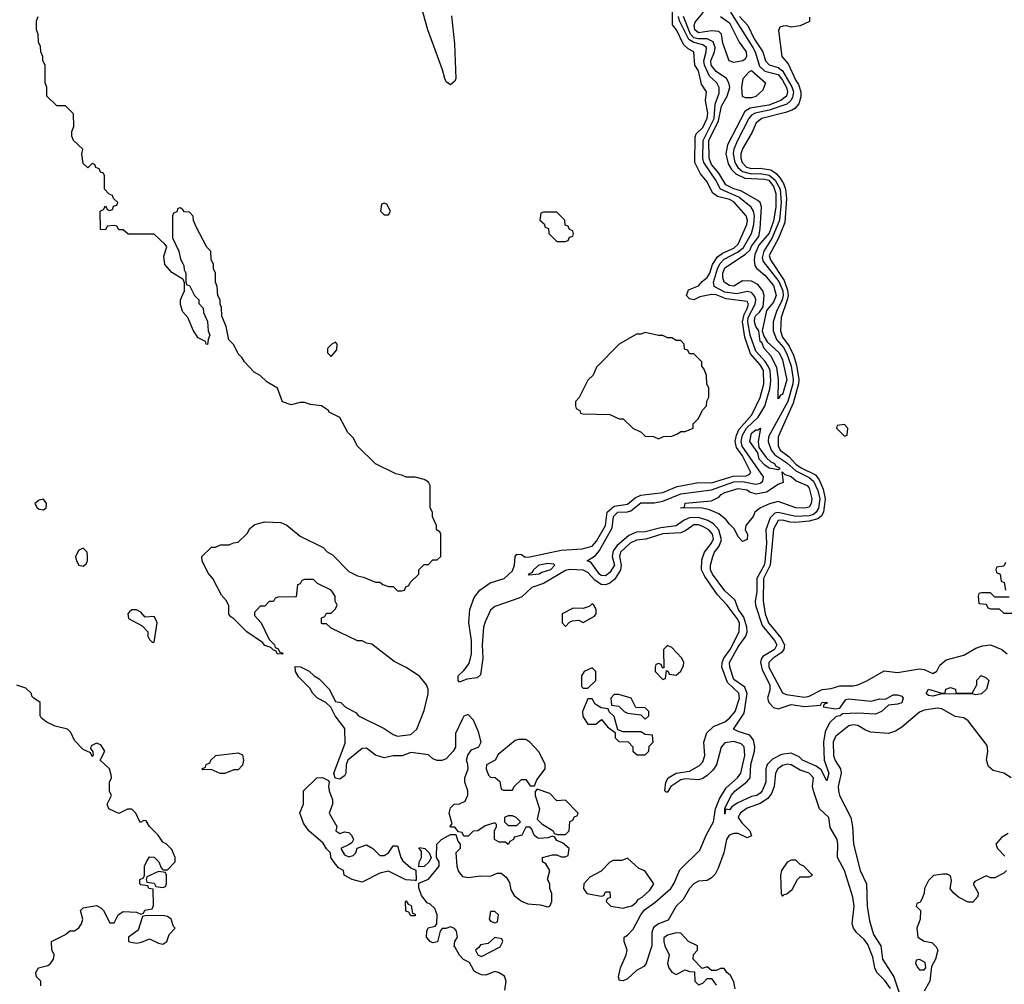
# Model space of a CAD drawing. Header units: inches. Extents: x 2380053 to 2584298, y 380219 to 546618.
# Tile 617 of 656: x 2529263 to 2533713, y 442496 to 446856. Entities that reach past the tile are written whole.
import ezdxf

# ---------------------------------------------------------------- set-up
doc = ezdxf.new("R2010")
doc.units = ezdxf.units.IN
doc.header["$MEASUREMENT"] = 0
doc.layers.add('C5424', color=7, linetype='Continuous')
doc.layers.add('C5434', color=7, linetype='Continuous')

msp = doc.modelspace()

# ---------------------------------------------------------------- linework, layer by layer
at = {"layer": 'C5424', "color": 2}
for points, elevation in [([(2530000, 445683.2), (2529950, 445714), (2529919.3, 445750), (2529913.6, 445786.4), (2529928, 445830), (2529920.4, 445840.4), (2529870, 445886), (2529752.7, 445887.3), (2529730, 445906), (2529710, 445906), (2529702, 445922), (2529690, 445926), (2529658, 445922), (2529650, 445906), (2529627.3, 445907.3), (2529626, 445990), (2529642, 445998), (2529650, 446014), (2529658, 445998), (2529670, 445994), (2529682, 445998), (2529687.3, 446012.7), (2529702, 446018), (2529706, 446030), (2529687.3, 446047.3), (2529682, 446062), (2529667.3, 446067.3), (2529646, 446090), (2529646, 446150), (2529642, 446162), (2529627.3, 446167.3), (2529622, 446182), (2529607.3, 446187.3), (2529602, 446202), (2529590, 446206), (2529570, 446186), (2529550, 446206), (2529544, 446250), (2529548, 446270), (2529506, 446310), (2529498, 446330), (2529498, 446350), (2529507.3, 446372.7), (2529506, 446430), (2529470, 446466), (2529430, 446466), (2529386, 446510), (2529386, 446550), (2529378, 446570), (2529378, 446650), (2529368, 446670), (2529368, 446690), (2529358, 446710), (2529356.4, 446736.4), (2529347.3, 446752.7), (2529346, 446790), (2529338, 446810), (2529338, 446850), (2529346, 446870)], 34), ([(2530000, 445996), (2529990, 446006), (2529978, 446002), (2529972.7, 445987.3), (2529958, 445982), (2529954, 445970), (2529954, 445870), (2529982, 445810), (2529990, 445774), (2530000, 445754)], 34), ([(2530000, 445535.7), (2529998, 445538), (2529989.1, 445569.1), (2529989, 445590), (2530000, 445613.2)], 34), ([(2529358, 442490), (2529358, 442510), (2529338, 442530), (2529335.3, 442550), (2529348, 442570), (2529390, 442581), (2529402, 442590), (2529415.3, 442610), (2529418, 442630), (2529408, 442652), (2529406, 442690), (2529470, 442722), (2529490, 442738), (2529510, 442738), (2529530, 442752), (2529542, 442770), (2529548, 442790), (2529538, 442830), (2529550, 442842), (2529610, 442852), (2529630, 442842), (2529642, 442830), (2529670, 442774), (2529690, 442774), (2529708, 442810), (2529730, 442824.7), (2529790, 442822), (2529810, 442814), (2529822, 442818), (2529828.4, 442831.6), (2529862, 442838), (2529867.3, 442852.7), (2529866, 442926), (2529846, 442930), (2529842, 442942), (2529810, 442946), (2529806, 442950), (2529806, 442970), (2529822, 442978), (2529826, 442990), (2529826, 443030), (2529835.3, 443050), (2529850, 443072), (2529871, 443071), (2529892, 443050), (2529902, 443022), (2529910, 443014), (2529930, 443014), (2529966, 443050), (2529966, 443070), (2529950, 443106), (2529926, 443130), (2529910, 443138), (2529888.7, 443170), (2529848.9, 443208.9), (2529834.6, 443234.6), (2529823.6, 443236.4), (2529807.3, 443227.3), (2529788, 443270), (2529770, 443288), (2529750, 443288), (2529710, 443268), (2529666, 443290), (2529658, 443310), (2529678, 443350), (2529668.9, 443368.9), (2529668, 443390), (2529668, 443410), (2529678, 443430), (2529676.4, 443443.6), (2529668, 443470), (2529626, 443510), (2529648, 443550), (2529630, 443578), (2529610, 443586), (2529585.4, 443574.6), (2529582, 443562), (2529592.7, 443547.3), (2529594, 443530), (2529590, 443526), (2529582, 443542), (2529550, 443558), (2529510, 443598), (2529493.6, 443633.6), (2529478, 443650), (2529423.2, 443663.2), (2529382.7, 443682.7), (2529360.2, 443700.2), (2529355.3, 443710), (2529355.3, 443770), (2529326, 443790), (2529318, 443798), (2529315.3, 443810), (2529290, 443835.3), (2529250, 443848)], 38)]:
    msp.add_lwpolyline(points, dxfattribs=dict(at, elevation=elevation))
at = {"layer": 'C5424', "color": 2, "elevation": 38}
for points in [[(2529370, 444688.7), (2529350, 444684), (2529331.3, 444670), (2529341, 444650), (2529350, 444644), (2529370, 444641), (2529382, 444650), (2529384, 444670)], [(2529550, 444468), (2529530, 444458), (2529514.8, 444430), (2529518.8, 444410), (2529530, 444391.3), (2529550, 444386.8), (2529563.1, 444396.9), (2529568.7, 444410), (2529569, 444430), (2529568, 444450)], [(2529790, 444188), (2529770, 444188), (2529759.6, 444180.4), (2529752, 444170), (2529754, 444150), (2529816.9, 444116.9), (2529842, 444090), (2529842, 444070), (2529850, 444054), (2529862, 444042), (2529870, 444042), (2529884, 444130), (2529873.6, 444153.6), (2529870, 444158), (2529830, 444155.3), (2529810, 444178)], [(2529890, 443006), (2529838, 442982), (2529834, 442970), (2529838, 442958), (2529870, 442954), (2529878, 442938), (2529910, 442934), (2529922, 442938), (2529926, 442950), (2529926, 442990), (2529922, 443002)], [(2529910, 442808), (2529830, 442806), (2529818, 442802), (2529798.8, 442741.2), (2529754, 442710), (2529754, 442690), (2529766.4, 442686.4), (2529790, 442682.8), (2529813.6, 442686.4), (2529850, 442702), (2529890, 442682), (2529910, 442678), (2529928, 442690), (2529938, 442722), (2529966, 442750), (2529958, 442758), (2529948, 442790), (2529930, 442802)]]:
    msp.add_lwpolyline(points, close=True, dxfattribs=at)
at = {"layer": 'C5434', "color": 2}
for points, elevation in [([(2531213.7, 446873.7), (2531227.1, 446747.1), (2531234, 446590), (2531230, 446578), (2531210, 446562), (2531190, 446575.3), (2531183.7, 446590), (2531174, 446630), (2531106.6, 446810), (2531058, 446990)], 30), ([(2533197.7, 442477.7), (2533173.4, 442513.4), (2533136.3, 442550), (2533127.1, 442570), (2533119, 442619), (2533095.9, 442675.9), (2533079.1, 442699.1), (2533044, 442730), (2533031.1, 442750), (2533025.8, 442770), (2533033.7, 442850), (2533028.8, 442890), (2532990.7, 443010.7), (2532959.2, 443070), (2532960.7, 443130), (2532957.1, 443150), (2532925.4, 443205.4), (2532919.7, 443250), (2532877.4, 443290), (2532849.7, 443370), (2532845.7, 443390), (2532849.7, 443430), (2532831.1, 443451.1), (2532790, 443464.5), (2532750, 443488.5), (2532731.6, 443491.6), (2532710, 443485.1), (2532689, 443470), (2532679.2, 443450), (2532672.4, 443390), (2532660.7, 443359.3), (2532644.1, 443335.9), (2532610, 443313.5), (2532550, 443292.7), (2532519.6, 443270), (2532510.3, 443250), (2532526.2, 443226.2), (2532563, 443190), (2532570, 443168), (2532550, 443158), (2532510, 443178.5), (2532490, 443178.2), (2532468.9, 443170), (2532456.5, 443150), (2532445, 443090), (2532419.3, 443020.7), (2532405.2, 442994.8), (2532390, 442978), (2532370, 442966), (2532330, 442963.1), (2532309.5, 442950.5), (2532290, 442929.6), (2532260.6, 442879.4), (2532228.9, 442850), (2532193.9, 442786.1), (2532150, 442769.7), (2532127, 442753), (2532119.1, 442730), (2532120.3, 442670), (2532093.1, 442586.9), (2532083.9, 442576.1), (2532050, 442558.9), (2532010, 442521), (2531990, 442511.6), (2531972.9, 442512.9), (2531969.6, 442529.6), (2531978, 442570), (2532004.4, 442630), (2532008.2, 442650), (2531995.1, 442690), (2531994, 442710), (2532010, 442718), (2532034.9, 442745.1), (2532069.2, 442810.8), (2532086.5, 442833.5), (2532133.4, 442866.6), (2532204.8, 442930), (2532218.5, 442950), (2532246.8, 443013.2), (2532336.9, 443103.1), (2532366.8, 443173.2), (2532397.8, 443230), (2532407.1, 443290), (2532425.4, 443334.6), (2532455.4, 443384.6), (2532506.6, 443430), (2532521.5, 443450), (2532540.3, 443530), (2532537.2, 443570), (2532523.8, 443583.8), (2532490, 443593.8), (2532450, 443588.2), (2532432.3, 443567.7), (2532411.6, 443488.4), (2532395.8, 443464.2), (2532370, 443439.7), (2532350, 443426), (2532330, 443419.8), (2532270, 443424.2), (2532250, 443420.5), (2532206, 443390), (2532190, 443365.2), (2532184, 443364), (2532178, 443370), (2532183, 443410), (2532194, 443430), (2532229.8, 443450.2), (2532290, 443460.3), (2532334.4, 443485.6), (2532350, 443502), (2532359.8, 443530), (2532354.4, 443590), (2532367.5, 443632.5), (2532398, 443662), (2532450, 443683.2), (2532470, 443699.6), (2532495.8, 443730), (2532515.7, 443790), (2532512.3, 443812.3), (2532461, 443861), (2532435.5, 443930), (2532436.8, 443950), (2532445, 443970), (2532473.4, 444010), (2532515, 444090), (2532515.2, 444130), (2532505.8, 444150), (2532460.4, 444210), (2532416.2, 444256.2), (2532359.1, 444339.1), (2532344.2, 444370), (2532345.7, 444414.3), (2532357.2, 444450), (2532389.7, 444490), (2532398.2, 444510), (2532393.8, 444530), (2532377.4, 444550), (2532350, 444566), (2532330, 444572.7), (2532310, 444573.1), (2532273, 444547), (2532250, 444537.2), (2532170, 444532), (2532092.1, 444507.9), (2532050, 444503.1), (2532022.3, 444490), (2531978.2, 444450), (2531973, 444430), (2531981.7, 444390), (2531977.5, 444370), (2531952.4, 444327.6), (2531930, 444308.7), (2531910, 444302), (2531890, 444303.7), (2531862.5, 444322.5), (2531830, 444357.8), (2531810, 444367.9), (2531749.4, 444370.6), (2531730, 444365.8), (2531630, 444307.6), (2531577.1, 444290), (2531532.2, 444247.8), (2531518.9, 444241.1), (2531410, 444203.6), (2531390, 444186.6), (2531365.8, 444134.2), (2531359.6, 444110), (2531352.9, 444030), (2531356.5, 443970), (2531345.5, 443894.5), (2531330, 443882), (2531284.1, 443875.9), (2531250, 443861.2), (2531243.7, 443870), (2531243.7, 443890), (2531270, 443914), (2531293.7, 443946.3), (2531304, 443990), (2531303.9, 444050), (2531292.4, 444130), (2531296.9, 444190), (2531316, 444244), (2531343, 444277), (2531389.7, 444310.3), (2531452.7, 444330), (2531490, 444365.5), (2531499.6, 444390), (2531502.7, 444430), (2531510, 444441), (2531530, 444438.8), (2531547, 444427), (2531568.6, 444428.6), (2531710, 444458.2), (2531804.2, 444464.2), (2531850, 444476.5), (2531870, 444499.5), (2531910.7, 444570), (2531918.2, 444630), (2531950, 444657.6), (2532010, 444666.5), (2532044.6, 444695.4), (2532070, 444707.3), (2532170, 444718.7), (2532233.6, 444746.4), (2532330, 444763.6), (2532390, 444762), (2532487.6, 444792.4), (2532545.7, 444794.3), (2532559.8, 444800.2), (2532567.8, 444810), (2532530, 444884.7), (2532502.8, 444922.8), (2532496.1, 444950), (2532502, 444978), (2532514.5, 445005.5), (2532571.6, 445070), (2532610, 445147.7), (2532625.3, 445210), (2532624.8, 445270), (2532610, 445296.4), (2532565.1, 445345.1), (2532540.6, 445420.6), (2532528.9, 445490), (2532536.2, 445523.8), (2532551.2, 445550), (2532556.5, 445570), (2532550, 445582.4), (2532455, 445595), (2532410, 445612.3), (2532390, 445613.6), (2532337, 445603), (2532310, 445589.7), (2532290, 445594.5), (2532276.2, 445610), (2532285.3, 445634.7), (2532330, 445652.7), (2532346.8, 445673.2), (2532370, 445690.4), (2532382, 445710), (2532393.2, 445750), (2532415.7, 445784.3), (2532438.7, 445801.3), (2532490, 445824), (2532510, 445841.7), (2532549.7, 445930), (2532551.6, 445950), (2532546.3, 445970), (2532490, 446033.1), (2532470, 446043.1), (2532416.2, 446056.2), (2532393.9, 446073.9), (2532370, 446122.7), (2532339.3, 446159.3), (2532314.7, 446210), (2532314.9, 446325.1), (2532320.6, 446339.4), (2532350, 446368.8), (2532370, 446411.3), (2532372.7, 446432.7), (2532362, 446490), (2532366, 446530), (2532343.9, 446563.9), (2532330, 446625.2), (2532313.6, 446650), (2532309.2, 446710), (2532283.8, 446723.8), (2532263.1, 446743.1), (2532231, 446810), (2532213.1, 446833.1), (2532214.7, 446965.3)], 30), ([(2532515.9, 446870), (2532554.2, 446830), (2532582.2, 446770), (2532621.2, 446710), (2532633.1, 446670), (2532650, 446651.8), (2532690, 446640.2), (2532710, 446624.5), (2532752.8, 446552.8), (2532759.2, 446530), (2532755.7, 446504.3), (2532747.7, 446490), (2532730, 446473.7), (2532650, 446446.4), (2532586.6, 446433.4), (2532570, 446425.1), (2532557.8, 446410), (2532507, 446310), (2532490.2, 446270), (2532487, 446250), (2532494.8, 446210), (2532508.3, 446188.3), (2532530, 446170.2), (2532570, 446158.8), (2532610, 446161.2), (2532650, 446153.6), (2532677.2, 446130), (2532699.8, 446090), (2532704.5, 446030), (2532696.4, 445950), (2532664.1, 445870), (2532625.1, 445810), (2532619, 445779), (2532623.4, 445763.4), (2532692.9, 445672.9), (2532711.2, 445630), (2532713.3, 445610), (2532708.2, 445590), (2532683.1, 445536.9), (2532668.6, 445490), (2532667.8, 445450), (2532682.5, 445410), (2532714, 445374), (2532730, 445345.7), (2532749.5, 445290), (2532758.9, 445230), (2532757.2, 445210), (2532733.9, 445130), (2532657.1, 444990), (2532647.5, 444970), (2532645, 444950), (2532658.9, 444910), (2532675, 444890), (2532730, 444852.5), (2532770, 444816.6), (2532830, 444787.1), (2532850, 444771), (2532870, 444728.4), (2532878.3, 444690), (2532872.5, 444647.5), (2532862.9, 444630), (2532850, 444619.9), (2532830, 444613.7), (2532770, 444610.6), (2532691.1, 444628.9), (2532675, 444625), (2532655.2, 444604.8), (2532635.2, 444550), (2532638.3, 444490), (2532630, 444404), (2532627.7, 444390), (2532593.8, 444330), (2532594.1, 444270), (2532587.3, 444227.3), (2532588.1, 444210), (2532617.9, 444117.9), (2532674.4, 444050), (2532684.6, 444030), (2532674.6, 444010), (2532621.5, 443978.5), (2532613.5, 443966.5), (2532611.2, 443950), (2532618.3, 443918.3), (2532652.2, 443850), (2532653.7, 443826.3), (2532643, 443790), (2532648, 443770), (2532670, 443746.8), (2532690, 443741), (2532750, 443760.5), (2532810, 443751.7), (2532882, 443758), (2532888, 443770), (2532910, 443772), (2532912.7, 443767.3), (2532898, 443762), (2532894, 443750), (2532950, 443741), (2532970, 443744.7), (2532996.4, 443783.6), (2533010, 443786), (2533110, 443776), (2533150, 443786), (2533175.3, 443784.7), (2533210, 443804.7), (2533230, 443804.7), (2533250, 443798), (2533256, 443790), (2533250, 443769), (2533230, 443762), (2533190, 443758), (2533158, 443730), (2533130, 443717.2), (2533050, 443721.6), (2532982, 443718), (2532971.3, 443710), (2532953.4, 443706.6), (2532922, 443678), (2532902.4, 443637.6), (2532894.9, 443590), (2532898.4, 443510), (2532919.1, 443450), (2532910, 443415.3), (2532885.1, 443465.1), (2532862.8, 443482.8), (2532801.2, 443510), (2532785.1, 443525.1), (2532750, 443540.7), (2532705.1, 443534.9), (2532665.5, 443514.5), (2532640.5, 443490), (2532635.3, 443470), (2532634.6, 443410), (2532618.4, 443370), (2532610, 443360.7), (2532594, 443350), (2532570, 443344.7), (2532505.7, 443314.3), (2532481.1, 443298.9), (2532470, 443285.2), (2532452.7, 443287.3), (2532450, 443266), (2532450, 443291.3), (2532478.7, 443350), (2532497, 443370), (2532548.8, 443411.2), (2532563.6, 443430), (2532567.7, 443490), (2532584.4, 443550), (2532585.4, 443570), (2532579.7, 443599.7), (2532562, 443622), (2532510, 443638.4), (2532489.4, 443650), (2532537.6, 443722.4), (2532550.9, 443810), (2532539.5, 443839.5), (2532490, 443874.5), (2532472.4, 443930), (2532471, 443950), (2532510, 444022), (2532544.2, 444070), (2532549.8, 444090), (2532549.1, 444110), (2532535.4, 444155.4), (2532510.9, 444190), (2532494.4, 444234.4), (2532450, 444275.1), (2532394, 444350), (2532385.3, 444370), (2532385.1, 444390), (2532395.1, 444430), (2532403.5, 444450), (2532423.8, 444476.2), (2532434.8, 444505.2), (2532422.8, 444550), (2532397.9, 444577.9), (2532372.3, 444592.3), (2532330, 444605.6), (2532290, 444605), (2532265.9, 444594.1), (2532230, 444569), (2532160, 444560), (2532090, 444541.6), (2532050, 444540.3), (2532015.2, 444524.8), (2531962, 444478), (2531944.3, 444455.7), (2531939.7, 444430), (2531950.9, 444390), (2531930, 444357.6), (2531910, 444343.1), (2531890, 444344.4), (2531883, 444350), (2531843.6, 444403.6), (2531828, 444410), (2531865.1, 444434.9), (2531883.6, 444456.4), (2531940.4, 444559.6), (2531945.7, 444610), (2531966, 444630), (2532010, 444631), (2532024.4, 444635.6), (2532070, 444671.8), (2532130, 444671.9), (2532170, 444679.3), (2532250, 444713.4), (2532390, 444731.5), (2532490, 444767.5), (2532530, 444768.8), (2532590, 444756.5), (2532610, 444760.8), (2532622, 444770), (2532623.9, 444790), (2532528.2, 444928.2), (2532523.2, 444950), (2532530, 444978.7), (2532547.6, 445010), (2532599.8, 445060.2), (2532630.5, 445109.5), (2532652.4, 445187.6), (2532657.5, 445222.5), (2532653.9, 445270), (2532645.7, 445290), (2532631.8, 445311.8), (2532590, 445357.7), (2532563.6, 445430), (2532553, 445490), (2532555.2, 445510), (2532586.6, 445570), (2532589, 445590), (2532585.3, 445605.3), (2532570, 445623.1), (2532550, 445626.8), (2532503.5, 445616.5), (2532450, 445624.7), (2532401.6, 445650), (2532398.2, 445670), (2532415.7, 445730), (2532426.8, 445753.2), (2532446.8, 445773.2), (2532510, 445806.7), (2532533.2, 445826.8), (2532570.4, 445889.6), (2532580.9, 445930), (2532583.2, 445970), (2532579.8, 445990), (2532567.9, 446007.9), (2532513.6, 446053.6), (2532430.5, 446090.5), (2532409, 446130), (2532354.7, 446210), (2532350.5, 446230.5), (2532351.1, 446310), (2532401.1, 446410), (2532406.5, 446473.5), (2532423.5, 446523.5), (2532424.7, 446550), (2532412.8, 446570), (2532380.7, 446600.7), (2532357, 446650), (2532354.5, 446670), (2532365.8, 446710), (2532366, 446730), (2532350, 446742.2), (2532310, 446752.1), (2532286.4, 446766.4), (2532244.3, 446850), (2532239.9, 446870)], 26), ([(2532475.8, 446890), (2532576, 446730), (2532586.7, 446710), (2532606.5, 446646.5), (2532630, 446624), (2532690, 446608.1), (2532710, 446583.2), (2532727.8, 446550), (2532732.2, 446530), (2532727.9, 446510), (2532703.1, 446490), (2532649.1, 446469.1), (2532564.2, 446455.8), (2532539.3, 446440.7), (2532462, 446290), (2532454.3, 446250), (2532464.2, 446204.2), (2532479.1, 446179.1), (2532499.4, 446159.4), (2532540.4, 446140.4), (2532630, 446135.9), (2532648.4, 446130), (2532670, 446102.6), (2532680.2, 446070), (2532680.5, 446010), (2532670, 445945.6), (2532650, 445891.6), (2532603.6, 445836.4), (2532584.9, 445795.1), (2532581.7, 445770), (2532585.7, 445745.7), (2532592.8, 445732.8), (2532630, 445702), (2532670, 445654), (2532682, 445610), (2532670, 445579.5), (2532638.5, 445541.5), (2532618.8, 445450), (2532625.4, 445425.4), (2532640.4, 445400.4), (2532695.3, 445350), (2532710, 445318.8), (2532716.9, 445290), (2532730, 445228.7), (2532710, 445161.2), (2532701.4, 445158.6), (2532690, 445142), (2532692.3, 445227.7), (2532684.4, 445284.4), (2532657, 445337), (2532627.6, 445370), (2532616.5, 445396.5), (2532610, 445402), (2532602.7, 445450), (2532590, 445469), (2532584.2, 445490), (2532584.8, 445510), (2532590, 445519.5), (2532606.6, 445533.4), (2532622.5, 445557.5), (2532627.1, 445610), (2532621.3, 445630), (2532598.9, 445658.9), (2532570, 445674.5), (2532530, 445675.1), (2532490, 445652.3), (2532470, 445654.5), (2532446.6, 445670), (2532441, 445690), (2532440.9, 445710), (2532450, 445734.3), (2532543.1, 445796.9), (2532563.5, 445816.5), (2532570, 445832), (2532603.3, 445876.7), (2532609.8, 445910), (2532615.6, 446010), (2532609.8, 446029.8), (2532598.9, 446038.9), (2532522.3, 446082.3), (2532490, 446091.6), (2532453.7, 446110), (2532422.4, 446162.4), (2532390, 446201.1), (2532378.5, 446230), (2532376.8, 446310), (2532420.7, 446399.3), (2532434.3, 446465.7), (2532460.8, 446510), (2532472, 446550), (2532468.4, 446570), (2532456.9, 446590), (2532410, 446621.1), (2532387.4, 446650), (2532386.5, 446670), (2532402.2, 446710), (2532405.3, 446730), (2532396.3, 446756.3), (2532370, 446769), (2532330, 446768.8), (2532310, 446774.4), (2532294.4, 446790), (2532262.1, 446870)], 22), ([(2532430.3, 446870.3), (2532470, 446842.4), (2532513.8, 446753.8), (2532546, 446710), (2532547.7, 446690), (2532542, 446678), (2532530.5, 446669.5), (2532490, 446662), (2532469.5, 446670), (2532441, 446750), (2532435.1, 446790), (2532422, 446802), (2532390, 446805.6), (2532330, 446796.9), (2532314.7, 446810), (2532311.6, 446830), (2532315.6, 446844.4), (2532352.7, 446890)], 18), ([(2532832.7, 446867.3), (2532831.6, 446848.4), (2532790, 446828), (2532750, 446822), (2532730, 446828), (2532712.7, 446827.3), (2532698, 446822), (2532692.7, 446807.3), (2532707.3, 446690), (2532735.8, 446655.8), (2532770, 446580.5), (2532782.8, 446562.8), (2532792.4, 446530), (2532792.4, 446507.6), (2532784, 446476), (2532765.9, 446454.1), (2532753.4, 446446.6), (2532724.3, 446435.7), (2532617.3, 446410), (2532590.5, 446390), (2532573, 446347), (2532530, 446272), (2532522.4, 446250), (2532521.8, 446230), (2532528.4, 446210), (2532547.8, 446190), (2532570, 446183.5), (2532610, 446185.5), (2532657.3, 446177.3), (2532680.9, 446160.9), (2532699.7, 446139.7), (2532715.3, 446115.3), (2532724.4, 446090), (2532728.3, 446048.3), (2532720.2, 445939.8), (2532691.8, 445868.2), (2532650.3, 445790), (2532655.3, 445770), (2532717.6, 445677.6), (2532733.2, 445633.2), (2532735.9, 445610), (2532731.8, 445590), (2532703.5, 445510), (2532701.8, 445450), (2532710, 445420.4), (2532741, 445381), (2532759.8, 445339.8), (2532773.8, 445293.8), (2532783.7, 445230), (2532782.1, 445210), (2532757.8, 445122.2), (2532690.4, 444970), (2532690.4, 444930), (2532700.3, 444910), (2532740.6, 444880.6), (2532770, 444847.7), (2532795.3, 444830), (2532858.9, 444798.9), (2532876.1, 444776.1), (2532894.5, 444734.5), (2532903.5, 444690), (2532895.6, 444630), (2532886.1, 444613.9), (2532870, 444600.7), (2532830, 444589), (2532770, 444583.7), (2532744.9, 444584.9), (2532710, 444594.4), (2532690, 444592.1), (2532670, 444552.7), (2532655.2, 444390), (2532624.6, 444330), (2532622.2, 444230), (2532631.4, 444170), (2532647.3, 444130), (2532702.2, 444062.2), (2532719.7, 444030), (2532716.2, 444010), (2532704.9, 443995.1), (2532667.8, 443970), (2532649, 443951), (2532647.8, 443930), (2532710, 443813.7), (2532726.8, 443806.8), (2532810, 443794.7), (2532830, 443798.4), (2532890, 443828.5), (2532930, 443832.9), (2532970, 443845.6), (2533030, 443846), (2533050, 443850.3), (2533091.6, 443868.4), (2533170, 443912.6), (2533230, 443906), (2533330, 443922.3), (2533350, 443919.5), (2533390, 443901.6), (2533407.9, 443912.1), (2533421.7, 443938.3), (2533450, 443962.4), (2533530, 443983.2), (2533584.1, 444015.9), (2533613.4, 444026.6), (2533650, 444031.2), (2533702, 444010), (2533726, 443990)], 30), ([(2531455.3, 442470), (2531462, 442510), (2531453.2, 442533.2), (2531426, 442550), (2531410, 442554), (2531370, 442538), (2531350, 442539), (2531326, 442550), (2531316.4, 442556.4), (2531295.3, 442595.3), (2531269.1, 442609.1), (2531250, 442628), (2531230, 442666), (2531226, 442666), (2531228.7, 442690), (2531242, 442710), (2531236.4, 442736.4), (2531228.4, 442748.4), (2531210, 442755.3), (2531188, 442748), (2531172, 442748), (2531163.6, 442736.4), (2531151.3, 442688.7), (2531130, 442684), (2531118, 442690), (2531102, 442710), (2531103.1, 442736.9), (2531109, 442751), (2531140.4, 442759.6), (2531148.7, 442770), (2531149.2, 442810), (2531139.3, 442839.3), (2531118, 442858), (2531104, 442864), (2531078, 442898), (2531067.3, 442932.7), (2531066, 442954), (2531110, 442972), (2531158, 443030), (2531158, 443050), (2531146, 443070), (2531148, 443130), (2531169.1, 443150.9), (2531210, 443174), (2531234, 443174), (2531243.6, 443143.6), (2531254, 443130), (2531254, 443110), (2531234, 443090), (2531238, 443030), (2531246.4, 443006.4), (2531264, 442984), (2531290, 442978.8), (2531346, 442986), (2531390, 442984.7), (2531421.2, 442998.8), (2531438.8, 442998.8), (2531460.7, 442980.7), (2531476.3, 442956.3), (2531482.8, 442922.8), (2531498, 442898), (2531530, 442871.3), (2531559.6, 442859.6), (2531615.3, 442855.3), (2531650, 442846), (2531658, 442850), (2531668, 442870), (2531667.3, 442907.3), (2531658, 442930), (2531658, 442950), (2531648, 442970), (2531658, 443010), (2531640.4, 443040.4), (2531626, 443050), (2531626, 443070), (2531670, 443082), (2531690, 443082), (2531710, 443072), (2531727.3, 443072.7), (2531742, 443078), (2531746, 443110), (2531716.4, 443136.4), (2531690, 443146), (2531682, 443162), (2531670, 443166), (2531650, 443158), (2531610, 443155.3), (2531600.2, 443160.2), (2531588, 443170), (2531578, 443198), (2531570, 443206), (2531550, 443206), (2531532, 443170), (2531498, 443162), (2531494, 443150), (2531478, 443142), (2531470, 443128), (2531458, 443138), (2531430, 443138), (2531408, 443150), (2531408, 443190), (2531418, 443210), (2531418, 443218), (2531410, 443226), (2531367.1, 443212.9), (2531334, 443190), (2531312, 443188), (2531290, 443166), (2531270, 443166), (2531262, 443182), (2531246, 443186), (2531230, 443206), (2531210, 443206), (2531208.7, 443211.3), (2531218, 443222), (2531204, 443270), (2531210, 443294), (2531226, 443310), (2531250, 443312), (2531275.3, 443324.7), (2531288.4, 443351.6), (2531288.7, 443370), (2531274, 443410), (2531274, 443430), (2531289, 443470), (2531288.7, 443490), (2531282, 443510), (2531288.4, 443531.6), (2531304.7, 443555.3), (2531338, 443570), (2531349, 443590), (2531337, 443637), (2531314, 443690), (2531290, 443715.3), (2531270, 443708), (2531263.5, 443696.5), (2531232, 443630), (2531231.6, 443568.4), (2531222, 443550), (2531190, 443515.3), (2531170, 443508), (2531150, 443508), (2531130, 443515.3), (2531110, 443532.7), (2531030, 443543.7), (2530990.6, 443529.4), (2530950, 443529.3), (2530910, 443519.3), (2530871.5, 443531.5), (2530830, 443563.7), (2530810, 443562.7), (2530746, 443510), (2530738, 443490), (2530736.3, 443450), (2530730, 443439), (2530710, 443424), (2530688, 443428), (2530682, 443450), (2530734.3, 443585.7), (2530731.8, 443651.8), (2530688, 443710), (2530668.4, 443748.4), (2530646, 443770), (2530608.9, 443788.9), (2530588, 443810), (2530574.6, 443834.6), (2530524.7, 443884.7), (2530508.7, 443910), (2530507.3, 443932.7), (2530531.6, 443931.6), (2530571.6, 443911.6), (2530594, 443890), (2530616.9, 443876.9), (2530662, 443830), (2530690, 443774), (2530714, 443770), (2530734, 443750), (2530783.6, 443723.6), (2530794, 443710), (2530910, 443652), (2530950, 443624.7), (2530970, 443618), (2531030, 443626), (2531058, 443650), (2531090, 443734), (2531108.4, 443808.4), (2531108.7, 443830), (2531102, 443850), (2531070, 443888.7), (2531010, 443928), (2530954.6, 443954.6), (2530853.6, 444033.6), (2530830, 444038), (2530810, 444048), (2530790, 444048), (2530670, 444106), (2530650, 444126), (2530630, 444126), (2530626, 444130), (2530627.3, 444152.7), (2530642, 444158), (2530650, 444174), (2530670, 444174), (2530690, 444194), (2530698, 444210), (2530688.4, 444228.4), (2530688, 444250), (2530670, 444278), (2530608.4, 444308.4), (2530590, 444326), (2530550, 444326), (2530538, 444322), (2530530, 444306), (2530518, 444302), (2530512.7, 444247.3), (2530430, 444246), (2530418, 444242), (2530410, 444226), (2530390, 444226), (2530370, 444206), (2530350, 444206), (2530323.6, 444176.4), (2530323.6, 444163.6), (2530354, 444130), (2530390, 444054), (2530414, 444030), (2530418, 444018), (2530430, 444014), (2530438, 443998), (2530450, 443994), (2530452, 443988), (2530426, 443990), (2530422, 444002), (2530410, 444006), (2530398, 444018), (2530370, 444028), (2530360.4, 444040.4), (2530288.9, 444088.9), (2530230, 444148), (2530216.4, 444156.4), (2530208.4, 444168.4), (2530207.3, 444207.3), (2530198, 444230), (2530174.6, 444254.6), (2530135.3, 444330), (2530114.6, 444354.6), (2530088, 444410), (2530086, 444430), (2530130, 444472), (2530147.3, 444472.7), (2530170, 444482), (2530210, 444482), (2530228.4, 444491.6), (2530250, 444494), (2530290, 444534), (2530303.1, 444556.9), (2530325.6, 444574.4), (2530370, 444586.8), (2530443.6, 444583.6), (2530470, 444572), (2530530, 444522), (2530634, 444470), (2530651.6, 444451.6), (2530676.9, 444436.9), (2530750, 444362), (2530790, 444342), (2530816.9, 444336.9), (2530870, 444314), (2530890, 444314), (2530903.6, 444303.6), (2530930, 444294), (2530950, 444294), (2530970, 444274), (2530990, 444274), (2531002, 444278), (2531007.3, 444292.7), (2531022, 444298), (2531027.3, 444312.7), (2531066, 444350), (2531066, 444370), (2531090, 444394), (2531110, 444394), (2531130, 444414), (2531150, 444414), (2531166, 444430), (2531166, 444530), (2531162, 444542), (2531146, 444550), (2531146, 444570), (2531128.4, 444608.4), (2531128, 444630), (2531118, 444650), (2531118, 444750), (2531110, 444766), (2531090, 444778), (2531050, 444788), (2531008.9, 444788.9), (2530990, 444798), (2530963.1, 444803.1), (2530870, 444848), (2530788.9, 444928.9), (2530770, 444966), (2530746, 444990), (2530710, 445058), (2530662, 445082), (2530658, 445090), (2530626, 445110), (2530576.4, 445116.4), (2530550, 445126), (2530530, 445126), (2530490, 445115.3), (2530450, 445128.7), (2530428, 445190), (2530379, 445219), (2530350, 445248), (2530323.1, 445263.1), (2530278, 445310), (2530268.4, 445328.4), (2530250, 445346), (2530230, 445386), (2530208.4, 445408.4), (2530195.3, 445470), (2530176.4, 445516.4), (2530174.6, 445554.6), (2530168, 445570), (2530168, 445590), (2530158, 445610), (2530155.3, 445650), (2530148, 445670), (2530148, 445710), (2530138, 445730), (2530138, 445750), (2530127.3, 445772.7), (2530126, 445810), (2530108.4, 445828.4), (2530060.4, 445920.4), (2530048.4, 445948.4), (2530047.3, 445967.3), (2530030, 445986), (2530008, 445988), (2530000, 445996)], 34), ([(2530000, 445754), (2530004.7, 445744.7), (2530006, 445726), (2530014, 445710), (2530014, 445670), (2530018, 445658), (2530030, 445654), (2530052, 445610), (2530072, 445590), (2530072.7, 445572.7), (2530091.6, 445551.6), (2530092.7, 445532.7), (2530111.6, 445491.6), (2530114, 445450), (2530122, 445430), (2530114, 445410), (2530112, 445388), (2530106, 445390), (2530102, 445402), (2530070, 445418), (2530048.7, 445450), (2530022, 445510), (2530000, 445535.7)], 34), ([(2530000, 445613.2), (2530008, 445630), (2530007.3, 445667.3), (2530002, 445682), (2530000, 445683.2)], 34), ([(2533718, 444402), (2533710, 444386), (2533678, 444382), (2533674, 444370), (2533678, 444358), (2533694, 444350), (2533698, 444318), (2533712.7, 444312.7), (2533718, 444278)], 34), ([(2533734, 444246), (2533670, 444246), (2533650, 444266), (2533610, 444266), (2533598, 444262), (2533594, 444250), (2533598, 444218), (2533630, 444214), (2533638, 444198), (2533650, 444194), (2533690, 444194), (2533710, 444174), (2533770, 444174)], 34), ([(2533743.6, 443430), (2533710.7, 443450.7), (2533662.7, 443462.7), (2533641, 443481), (2533632.1, 443510), (2533638.2, 443550), (2533635.7, 443575.7), (2533550, 443687.8), (2533530, 443700.5), (2533490, 443706.6), (2533430, 443742), (2533410, 443744.5), (2533350, 443735.6), (2533330, 443726.9), (2533250, 443657.7), (2533220.2, 443639.8), (2533190, 443629.7), (2533110, 443636), (2533084.7, 443644.7), (2533050, 443665.4), (2533030, 443669.7), (2533010, 443664), (2532950, 443615.8), (2532938.8, 443590), (2532940.6, 443530), (2532948.1, 443508.1), (2532972.8, 443470), (2532975.3, 443450), (2532962, 443390), (2532962.8, 443370), (2532967.8, 443350), (2533019.6, 443250), (2533027.2, 443210), (2533031.3, 443130), (2533061.3, 443010), (2533090.4, 442950), (2533092.8, 442850), (2533103.2, 442783.2), (2533122, 442722), (2533154.3, 442670), (2533162.6, 442610), (2533213.7, 442530), (2533250, 442422)], 30), ([(2533730, 443178), (2533699.6, 443160.4), (2533674, 443130), (2533682, 443110), (2533714.8, 443074.8)], 34), ([(2533722, 443010), (2533710, 442998), (2533670, 442978), (2533650, 442978), (2533630, 442986), (2533579.6, 442960.4), (2533572, 442950), (2533594, 442910), (2533592.7, 442892.7), (2533570, 442868), (2533550, 442868), (2533506, 442890), (2533486, 442906), (2533468, 442928), (2533474, 442966), (2533470, 442986), (2533454.6, 442994.6), (2533434.6, 442994.6), (2533392.7, 442987.3), (2533370, 442966), (2533352, 442930), (2533351.1, 442908.9), (2533339.6, 442880.4), (2533332.7, 442867.3), (2533318, 442862), (2533314, 442850), (2533334, 442830), (2533332, 442790), (2533318, 442750), (2533322, 442710), (2533350, 442691.3), (2533385.4, 442685.4), (2533405.4, 442665.4), (2533412, 442650), (2533402, 442610), (2533383.6, 442576.4), (2533376, 442510), (2533350, 442466)], 34), ([(2532496, 442476), (2532490, 442508), (2532475.5, 442535.5), (2532458, 442550), (2532447.3, 442567.3), (2532430, 442568), (2532410, 442558), (2532390, 442558), (2532370, 442575.3), (2532347.3, 442567.3), (2532306, 442610), (2532308.4, 442631.6), (2532326, 442650), (2532326, 442670), (2532286, 442690), (2532250, 442728), (2532230, 442729), (2532190, 442718), (2532174.4, 442705.6), (2532173.4, 442690), (2532179.1, 442670), (2532198, 442630), (2532191, 442590), (2532196, 442570), (2532210, 442551.3), (2532230, 442541), (2532270, 442562), (2532290, 442554), (2532312.7, 442552.7), (2532314, 442510), (2532330, 442494), (2532350, 442502), (2532370, 442522), (2532390, 442522), (2532410, 442492)], 34)]:
    msp.add_lwpolyline(points, dxfattribs=dict(at, elevation=elevation))
for points, elevation in [([(2532570, 446502), (2532543.2, 446503.2), (2532529.3, 446509.3), (2532526, 446550), (2532532.7, 446590), (2532559.3, 446620.7), (2532570, 446626.8), (2532634, 446570), (2532622, 446538), (2532590, 446509.4)], 18), ([(2530910, 446026), (2530898, 446022), (2530894, 445990), (2530910, 445974), (2530930, 445974), (2530938, 445990), (2530922, 446022)], 34), ([(2531690, 445986), (2531630, 445986), (2531618, 445982), (2531614, 445950), (2531632.7, 445932.7), (2531638, 445918), (2531652.7, 445912.7), (2531654, 445890), (2531690, 445854), (2531730, 445854), (2531742, 445858), (2531747.3, 445872.7), (2531762, 445878), (2531766, 445890), (2531762, 445902), (2531747.3, 445907.3), (2531742, 445922), (2531727.3, 445927.3), (2531726, 445950)], 34), ([(2532090, 445442), (2532070, 445435.3), (2532050, 445435.3), (2531972, 445390), (2531870, 445286), (2531854, 445250), (2531830, 445226), (2531791.6, 445148.4), (2531774, 445130), (2531774, 445110), (2531778, 445098), (2531794, 445090), (2531798, 445078), (2531810, 445074), (2531930, 445072), (2531972.7, 445052.7), (2531990, 445052), (2532034, 445010), (2532071.6, 444991.6), (2532090, 444974), (2532127.3, 444972.7), (2532150, 444962), (2532172.7, 444972.7), (2532210, 444974), (2532236.4, 444983.6), (2532250, 444994), (2532270, 444994), (2532306, 445010), (2532306, 445030), (2532330, 445054), (2532348.4, 445091.6), (2532366, 445110), (2532368.4, 445131.6), (2532378, 445150), (2532378, 445190), (2532368, 445210), (2532367.3, 445247.3), (2532356.4, 445276.4), (2532346, 445290), (2532346, 445310), (2532310, 445346), (2532290, 445346), (2532282, 445362), (2532267.3, 445367.3), (2532266, 445390), (2532250, 445406), (2532230, 445406), (2532210, 445418), (2532190, 445418), (2532170, 445428), (2532150, 445428)], 34), ([(2530690, 445398), (2530674, 445390), (2530654, 445370), (2530654, 445350), (2530670, 445334), (2530696.4, 445363.6), (2530698, 445390)], 34), ([(2532690, 444822), (2532650, 444829.6), (2532630, 444842.4), (2532605.4, 444870), (2532598.9, 444898.9), (2532562.4, 444950), (2532570, 444986.8), (2532590, 445003), (2532598, 445002), (2532610.8, 445010), (2532600.4, 444950), (2532602.8, 444922.8), (2532637.1, 444877.1), (2532657.4, 444857.4), (2532673.4, 444850), (2532678.8, 444838.8), (2532696, 444830), (2532696, 444824)], 22), ([(2532990, 445026), (2532958, 445022), (2532954, 445010), (2532990, 444974), (2533002, 444978), (2533006, 445010)], 34), ([(2532810, 444648.4), (2532769.8, 444649.8), (2532690, 444679), (2532651.9, 444668.1), (2532610.6, 444649.4), (2532584.7, 444630), (2532578, 444610), (2532544.7, 444570), (2532542, 444550), (2532551.3, 444530), (2532550, 444506), (2532530, 444498), (2532510, 444518), (2532493.2, 444553.2), (2532470, 444575.3), (2532456.2, 444596.2), (2532422.5, 444622.5), (2532380.2, 444640.2), (2532347.9, 444647.9), (2532248.7, 444650), (2532267.3, 444652.7), (2532270, 444670.4), (2532390, 444681), (2532422.5, 444697.5), (2532433.2, 444710), (2532450, 444718.4), (2532510, 444736.5), (2532550, 444731.2), (2532561.7, 444721.7), (2532590, 444713.4), (2532638.6, 444721.4), (2532690, 444756), (2532714, 444766), (2532708, 444812), (2532720.7, 444800.7), (2532750, 444791.7), (2532772.5, 444772.5), (2532822, 444750), (2532830, 444738.8), (2532842.4, 444690), (2532839.3, 444670), (2532830, 444653.2)], 22), ([(2531565.2, 444345.2), (2531562, 444350), (2531580.4, 444359.6), (2531585.2, 444370), (2531610, 444391.8), (2531650, 444399.3), (2531675.9, 444395.9), (2531681, 444390), (2531661, 444370), (2531622, 444358), (2531610, 444349.7)], 26), ([(2531850, 444215.3), (2531836, 444204), (2531810, 444195.3), (2531763.6, 444196.4), (2531714, 444170), (2531714, 444130), (2531730, 444114), (2531747.3, 444132.7), (2531760.4, 444139.6), (2531790, 444142), (2531810, 444132), (2531860.4, 444159.6), (2531868, 444170), (2531868, 444190), (2531858, 444210)], 34), ([(2532190, 444028), (2532172, 444010), (2532174, 443926), (2532167.3, 443927.3), (2532162, 443942), (2532150, 443946), (2532138, 443942), (2532134, 443930), (2532134, 443910), (2532170, 443874), (2532182, 443878), (2532186, 443914), (2532194, 443910), (2532198, 443898), (2532230, 443894), (2532250, 443912), (2532263.1, 443936.9), (2532264, 443950), (2532255.3, 443970), (2532210, 444018)], 34), ([(2531850, 443926), (2531814, 443910), (2531802, 443890), (2531802, 443842), (2531810, 443834), (2531830, 443834), (2531866, 443870), (2531866, 443910)], 34), ([(2533584, 443804), (2533572, 443808), (2533430.8, 443809.2), (2533390, 443799), (2533370, 443801.2), (2533359, 443810), (2533370, 443830.5), (2533430, 443812), (2533446, 443814), (2533448, 443830), (2533470, 443838), (2533492, 443830), (2533494, 443814), (2533567.3, 443812.7), (2533588, 443850), (2533588.4, 443871.6), (2533608.7, 443891.3), (2533630, 443882), (2533642, 443870), (2533632, 443830), (2533610, 443809)], 26), ([(2531970, 443806), (2531950, 443806), (2531934, 443790), (2531938, 443758), (2531970, 443754), (2531994, 443730), (2532010, 443722), (2532070, 443714), (2532090, 443694), (2532106, 443710), (2532106, 443730), (2532090, 443746), (2532047.3, 443747.3), (2532026, 443790)], 34), ([(2531850, 443786), (2531830, 443786), (2531806, 443730), (2531807.1, 443707.1), (2531830, 443672), (2531867.3, 443672.7), (2531892.7, 443692.7), (2531919.6, 443659.6), (2531954, 443634), (2531954, 443610), (2531970, 443594), (2532012.7, 443592.7), (2532034, 443570), (2532034, 443550), (2532052.7, 443532.7), (2532090, 443534), (2532106, 443550), (2532107.3, 443572.7), (2532126, 443590), (2532122, 443622), (2532090, 443626), (2532070, 443638), (2531990, 443638), (2531966, 443646), (2531950, 443706), (2531927.3, 443727.3), (2531922, 443742), (2531890, 443746), (2531863.1, 443763.1)], 34), ([(2531516.9, 443603.1), (2531502, 443598), (2531425.4, 443534.6), (2531411.1, 443508.9), (2531372, 443488), (2531371.3, 443470), (2531382, 443442), (2531390, 443432), (2531411.6, 443431.6), (2531432.7, 443412.7), (2531438, 443378), (2531450, 443374), (2531490, 443374), (2531498, 443390), (2531530, 443422), (2531550, 443422), (2531570, 443394), (2531590, 443394), (2531600.2, 443419.8), (2531638, 443470), (2531638, 443490), (2531610, 443546), (2531568, 443590), (2531550, 443602)], 34), ([(2530190, 443448.7), (2530168.9, 443448.9), (2530127.3, 443467.3), (2530090, 443466), (2530086, 443470), (2530102, 443478), (2530106, 443490), (2530122, 443498), (2530126, 443510), (2530148.9, 443531.1), (2530250, 443542), (2530270, 443534), (2530274, 443510), (2530270, 443486), (2530250, 443466), (2530230, 443466)], 34), ([(2530710, 443178), (2530730, 443184.7), (2530750, 443182), (2530762, 443170), (2530771.3, 443150), (2530763.6, 443136.4), (2530752, 443128), (2530714, 443110), (2530730, 443082), (2530750, 443072), (2530770, 443078), (2530782, 443090), (2530788, 443112), (2530830, 443126), (2530858, 443110), (2530890, 443078), (2530910, 443078), (2530929.2, 443090.8), (2530950, 443122), (2530970, 443122), (2530984.7, 443070), (2530994.4, 443054.4), (2531030, 443022), (2531052.7, 443012.7), (2531054, 442966), (2531050, 442966), (2531008.4, 442968.4), (2530930, 443008), (2530890, 442998), (2530810, 442958), (2530766, 442970), (2530728.9, 442988.9), (2530726, 443010), (2530703.1, 443023.1), (2530684.7, 443044.7), (2530668.7, 443070), (2530668, 443090), (2530649.1, 443109.1), (2530634, 443134), (2530569.4, 443189.4), (2530544.8, 443224.8), (2530528.7, 443271.3), (2530546, 443310), (2530546, 443370), (2530606, 443430), (2530631.1, 443431.1), (2530658, 443418), (2530662, 443410), (2530658, 443390), (2530661, 443370), (2530676.3, 443330), (2530676.3, 443310), (2530660.7, 443270), (2530696, 443210), (2530692, 443190)], 34), ([(2531602, 443378), (2531592.7, 443367.3), (2531592, 443350), (2531611.3, 443290), (2531602, 443242), (2531622, 443222), (2531674, 443190), (2531678, 443178), (2531692.7, 443172.7), (2531730, 443174), (2531746, 443190), (2531748.4, 443231.6), (2531762, 443238), (2531770, 443254), (2531782, 443258), (2531786, 443270), (2531730, 443328), (2531690, 443326), (2531658, 443358)], 34), ([(2531490, 443258), (2531470, 443258), (2531454, 443250), (2531454, 443230), (2531470, 443214), (2531510, 443214), (2531526, 443230), (2531506, 443250)], 34), ([(2531067.3, 443027.3), (2531068.7, 443048.7), (2531078, 443070), (2531078, 443098), (2531068, 443110), (2531070, 443114), (2531094, 443110), (2531114, 443090), (2531122, 443070), (2531114, 443050), (2531090, 443028)], 34), ([(2532010, 443066), (2531983.6, 443056.4), (2531944.7, 443055.3), (2531930, 443048), (2531890, 443008), (2531839.6, 442980.4), (2531812, 442950), (2531811.3, 442930), (2531826.4, 442906.4), (2531890, 442894), (2531902, 442898), (2531910, 442914), (2531930, 442914), (2531932, 442888), (2531918, 442882), (2531914, 442870), (2531934, 442850), (2531990, 442841), (2532010, 442846), (2532030, 442851.3), (2532050, 442866.8), (2532059, 442881), (2532075.3, 442890), (2532110, 442922), (2532128, 442950), (2532088.4, 443008.4), (2532060.2, 443020.2)], 34), ([(2532770, 443058), (2532750, 443058), (2532731.6, 443048.4), (2532706, 443010), (2532701, 442990), (2532704.7, 442904.7), (2532710, 442894), (2532718, 442902), (2532730, 442904.7), (2532754.6, 442925.4), (2532778, 442970), (2532790, 442982), (2532830, 442982), (2532846, 442990), (2532806, 443030), (2532790, 443038)], 34), ([(2531030, 442806), (2531022, 442822), (2531007.3, 442827.3), (2531006, 442870), (2531010, 442874), (2531018, 442858), (2531032.7, 442852.7), (2531038, 442818), (2531050, 442814), (2531050, 442806)], 34), ([(2531410, 442826), (2531390, 442826), (2531384.7, 442790), (2531390, 442782), (2531410, 442774), (2531422, 442778), (2531426, 442810)], 34), ([(2531410, 442708), (2531379.6, 442680.4), (2531345.4, 442674.6), (2531338, 442662), (2531322, 442650), (2531334, 442630), (2531350, 442622), (2531434.6, 442665.4), (2531446, 442690), (2531442, 442702)], 34), ([(2533330, 442608), (2533314, 442606), (2533312, 442590), (2533322, 442570), (2533330, 442562), (2533350, 442562), (2533358, 442570), (2533354.6, 442594.6)], 34)]:
    msp.add_lwpolyline(points, close=True, dxfattribs=dict(at, elevation=elevation))

doc.saveas('drawing.dxf')
